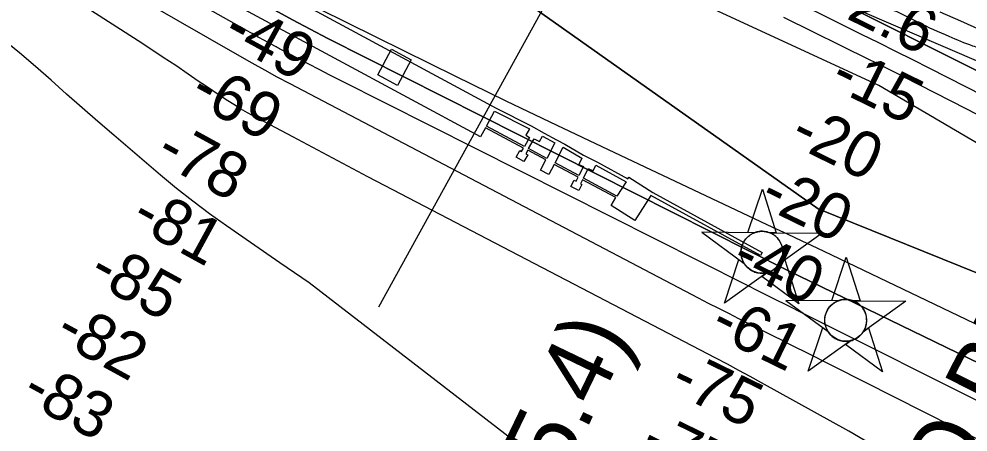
# Model space of a CAD drawing. Extents: x 3734862 to 3772949, y 391520 to 417239.
# Drawn here: x 3739114 to 3740497, y 408137 to 408738 of the extents above; entities that cross this region are included whole.
import ezdxf

# ---------------------------------------------------------------- set-up
doc = ezdxf.new("R2010")
doc.units = 0
for name, color, linetype in [('V-BLDG-OTLN', 7, 'Continuous'), ('V-CHAN-DOCK', 7, 'Continuous'), ('V-CHAN-NAID', 7, 'Continuous'), ('V-RIVR-EDGE', 7, 'Continuous'), ('V-RIVR-RANG', 7, 'Continuous'), ('V-RRAP-FSHR', 7, 'Continuous'), ('V-TOPO-DPTH', 7, 'Continuous'), ('V-TOPO-MAJR', 7, 'Continuous'), ('V-TOPO-MINR', 7, 'Continuous'), ('V-TOPO-WATR', 7, 'Continuous')]:
    doc.layers.add(name, color=color, linetype=linetype)

msp = doc.modelspace()

# ---------------------------------------------------------------- linework, layer by layer
at = {"layer": 'V-BLDG-OTLN'}
msp.add_lwpolyline([(3739636.8, 408657), (3739656.9, 408694.2), (3739685.6, 408678.7), (3739665.5, 408641.4)], close=True, dxfattribs=at)
at = {"layer": 'V-CHAN-DOCK'}
for points in [[(3739379.5, 408840.8), (3739809.6, 408608.6), (3739860.5, 408582.8), (3739879.3, 408572.1), (3739897.2, 408562.5), (3739909.5, 408556), (3739936.6, 408540.2), (3739957.1, 408530), (3740001.3, 408505.7), (3740002.7, 408507.8), (3740037.5, 408485.8), (3740196.7, 408398.4), (3740194.3, 408394), (3740034.9, 408481.5), (3740011.6, 408444.7), (3739976.7, 408466.7), (3739983.9, 408478.2), (3739935.4, 408504.2), (3739932.4, 408498.1), (3739934.3, 408497.2), (3739930, 408488.4), (3739918.3, 408494.2), (3739922.9, 408503.5), (3739925.9, 408502), (3739928.7, 408507.8), (3739893.9, 408526.4), (3739886.2, 408511.8), (3739873.9, 408518.3), (3739881.7, 408533), (3739855.4, 408547.1), (3739852.5, 408542), (3739855.3, 408540.4), (3739849.8, 408530.8), (3739838.6, 408537.1), (3739844, 408546.6), (3739846.5, 408545.2), (3739849.3, 408550.3), (3739794, 408580), (3739786.7, 408566.8), (3739361.2, 408796.2)], [(3739795.3, 408582.4), (3739807.2, 408604.3), (3739858, 408578.5), (3739852.7, 408569), (3739858.2, 408565.9), (3739850.7, 408552.7), (3739795.3, 408582.4)], [(3739856.7, 408549.5), (3739864.9, 408563.9), (3739872.3, 408559.7), (3739876.9, 408567.8), (3739894.9, 408558), (3739883, 408535.4), (3739856.7, 408549.5)], [(3739895.2, 408528.8), (3739907.2, 408551.6), (3739934.3, 408535.7), (3739929.8, 408526.6), (3739936.5, 408523.3), (3739930, 408510.2), (3739895.2, 408528.8)], [(3739954.8, 408525.5), (3739998.6, 408501.4), (3739985.4, 408480.5), (3739936.6, 408506.7), (3739943.6, 408520.8), (3739950.7, 408517.3), (3739954.8, 408525.5)]]:
    msp.add_lwpolyline(points, dxfattribs=at)
at = {"layer": 'V-CHAN-NAID'}
for points in [[(3740185.7, 408427.1), (3740176.2, 408427.2), (3740197.3, 408490.7), (3740217.5, 408426.9), (3740207.9, 408427), (3740206.3, 408427.5), (3740204.2, 408428.2), (3740202.2, 408428.6), (3740200.2, 408428.9), (3740199, 408429), (3740197.5, 408429.1), (3740195.7, 408429.1), (3740194.4, 408429.1), (3740192.5, 408428.9), (3740191.1, 408428.6), (3740189.3, 408428.2), (3740187.8, 408427.8), (3740186.8, 408427.5)], [(3740185.7, 408427.1), (3740109.2, 408427.7), (3740170.8, 408382.3), (3740169.7, 408384.2), (3740168.9, 408385.8), (3740168.1, 408387.8), (3740167.4, 408389.8), (3740167, 408391.2), (3740166.6, 408392.8), (3740166.4, 408394.2), (3740166.2, 408395.8), (3740166.1, 408397.6), (3740166.1, 408399.1), (3740166.2, 408401.2), (3740166.4, 408402.8), (3740166.8, 408405), (3740167.3, 408407), (3740167.9, 408408.8), (3740168.5, 408410.5), (3740169.2, 408412.1), (3740170.1, 408413.6), (3740171.1, 408415.4), (3740172.1, 408416.9), (3740173.1, 408418.1), (3740174.1, 408419.3), (3740175.5, 408420.6), (3740176.5, 408421.6), (3740178.2, 408423), (3740179.4, 408423.8), (3740181.1, 408424.9), (3740182.9, 408425.9), (3740184.3, 408426.5)], [(3740207.9, 408427), (3740284.4, 408426.4), (3740222.2, 408381.9), (3740223.1, 408383.4), (3740224.1, 408385.2), (3740224.8, 408386.8), (3740225.5, 408388.8), (3740226.1, 408390.6), (3740226.5, 408392.2), (3740226.9, 408394.2), (3740227, 408395.8), (3740227.2, 408398), (3740227.1, 408400.1), (3740226.9, 408402.3), (3740226.7, 408404), (3740226.2, 408406.3), (3740225.5, 408408.4), (3740224.8, 408410.4), (3740224.1, 408411.8), (3740223.1, 408413.7), (3740222.1, 408415.5), (3740220.9, 408417.2), (3740219.6, 408418.7), (3740218.3, 408420.1), (3740216.7, 408421.6), (3740215, 408423), (3740213.3, 408424.2), (3740211.4, 408425.3), (3740209.9, 408426.1)], [(3740204.2, 408369), (3740142, 408324.5), (3740163.1, 408388), (3740170.8, 408382.3), (3740171.4, 408381.3), (3740172.8, 408379.4), (3740174, 408378), (3740175.5, 408376.5), (3740176.9, 408375.3), (3740178.4, 408374.1), (3740179.8, 408373.1), (3740181.4, 408372.1), (3740183.1, 408371.2), (3740184.9, 408370.4), (3740186.4, 408369.8), (3740188, 408369.3), (3740190.2, 408368.7), (3740191.8, 408368.4), (3740193.8, 408368.2), (3740195.3, 408368.1), (3740197.2, 408368.1), (3740198.9, 408368.1), (3740200.6, 408368.3), (3740202.5, 408368.6)], [(3740222.2, 408381.9), (3740230, 408387.5), (3740250.2, 408323.7), (3740196.4, 408363.4), (3740204.2, 408369), (3740205.8, 408369.5), (3740207.5, 408370), (3740209.6, 408371), (3740211.3, 408371.8), (3740213.2, 408372.9), (3740214.9, 408374.2), (3740216.5, 408375.4), (3740217.8, 408376.6), (3740219.2, 408378), (3740220.4, 408379.4), (3740221.5, 408380.9)], [(3740307.8, 408328), (3740298.2, 408328.1), (3740319.3, 408391.5), (3740339.5, 408327.8), (3740329.9, 408327.8), (3740328.4, 408328.4), (3740326.3, 408329), (3740324.2, 408329.5), (3740322.2, 408329.8), (3740321, 408329.9), (3740319.5, 408330), (3740317.8, 408330), (3740316.4, 408329.9), (3740314.5, 408329.7), (3740313.1, 408329.5), (3740311.3, 408329.1), (3740309.8, 408328.7), (3740308.8, 408328.4)], [(3740307.8, 408328), (3740231.3, 408328.5), (3740292.8, 408283.1), (3740291.7, 408285), (3740290.9, 408286.7), (3740290.1, 408288.6), (3740289.4, 408290.7), (3740289, 408292), (3740288.7, 408293.6), (3740288.4, 408295.1), (3740288.2, 408296.7), (3740288.1, 408298.4), (3740288.1, 408300), (3740288.2, 408302.1), (3740288.4, 408303.7), (3740288.8, 408305.9), (3740289.3, 408307.8), (3740289.9, 408309.7), (3740290.5, 408311.4), (3740291.3, 408313), (3740292.1, 408314.5), (3740293.1, 408316.3), (3740294.2, 408317.7), (3740295.2, 408319), (3740296.2, 408320.1), (3740297.5, 408321.5), (3740298.5, 408322.4), (3740300.2, 408323.8), (3740301.5, 408324.7), (3740303.1, 408325.8), (3740304.9, 408326.7), (3740306.3, 408327.4)], [(3740329.9, 408327.8), (3740406.4, 408327.3), (3740344.2, 408282.8), (3740345.1, 408284.3), (3740346.1, 408286.1), (3740346.8, 408287.7), (3740347.6, 408289.7), (3740348.1, 408291.4), (3740348.5, 408293.1), (3740348.9, 408295.1), (3740349.1, 408296.7), (3740349.2, 408298.9), (3740349.1, 408300.9), (3740349, 408303.1), (3740348.7, 408304.9), (3740348.2, 408307.1), (3740347.6, 408309.3), (3740346.8, 408311.3), (3740346.2, 408312.7), (3740345.2, 408314.6), (3740344.1, 408316.3), (3740342.9, 408318), (3740341.6, 408319.6), (3740340.3, 408320.9), (3740338.7, 408322.5), (3740337, 408323.9), (3740335.3, 408325.1), (3740333.4, 408326.2), (3740331.9, 408327)], [(3740326.2, 408269.9), (3740264, 408225.3), (3740285.1, 408288.8), (3740292.8, 408283.1), (3740293.5, 408282.2), (3740294.8, 408280.3), (3740296.1, 408278.9), (3740297.5, 408277.4), (3740298.9, 408276.1), (3740300.4, 408275), (3740301.8, 408274), (3740303.4, 408273), (3740305.2, 408272.1), (3740307, 408271.2), (3740308.4, 408270.7), (3740310, 408270.2), (3740312.3, 408269.6), (3740313.8, 408269.3), (3740315.8, 408269.1), (3740317.3, 408268.9), (3740319.2, 408268.9), (3740320.9, 408269), (3740322.6, 408269.2), (3740324.5, 408269.5)], [(3740344.2, 408282.8), (3740352, 408288.4), (3740372.2, 408224.6), (3740318.4, 408264.3), (3740326.2, 408269.9), (3740327.9, 408270.3), (3740329.5, 408270.9), (3740331.6, 408271.8), (3740333.4, 408272.7), (3740335.2, 408273.8), (3740337, 408275), (3740338.5, 408276.3), (3740339.8, 408277.4), (3740341.2, 408278.9), (3740342.4, 408280.3), (3740343.5, 408281.7)]]:
    msp.add_lwpolyline(points, close=True, dxfattribs=at)
for centre in [(3740196.6, 408398.6), (3740318.6, 408299.5)]:
    msp.add_circle(centre, 30.5, dxfattribs=at)
at = {"layer": 'V-RIVR-EDGE'}
msp.add_spline([(3738903.5, 409373.1), (3738918.2, 409356.8), (3738938, 409332.4), (3738944.8, 409313.8), (3738950.6, 409302), (3738968.2, 409286.6), (3738989, 409277.5), (3739027.4, 409264.3), (3739055, 409258.4), (3739073.5, 409257.4), (3739110.6, 409259.1), (3739127.3, 409259.1), (3739144.9, 409257.3), (3739178.8, 409252.2), (3739207.3, 409244.4), (3739242.5, 409230.3), (3739299.5, 409208.9), (3739352.3, 409186.7), (3739377.2, 409177.1), (3739423.2, 409157.5), (3739440.4, 409146.6), (3739446.7, 409140.3), (3739463.4, 409125.8), (3739486, 409113.1), (3739517.6, 409099.9), (3739538.4, 409095.3), (3739562.3, 409096.6), (3739575.9, 409101.1), (3739594.9, 409106), (3739605.8, 409106.9), (3739621.1, 409107.3), (3739633.3, 409102.8), (3739642.4, 409094.6), (3739646, 409086.9), (3739650, 409081.9), (3739656.8, 409079.6), (3739671.2, 409072.4), (3739691.6, 409062.4), (3739712.3, 409054.2), (3739744.4, 409042.8), (3739807.2, 409019.1), (3739846.5, 409003.2), (3739854.2, 409003.2), (3739865.5, 409002.3), (3739871.4, 408996.4), (3739884.9, 408983.2), (3739905.2, 408967.8), (3739923.7, 408960.1), (3739941.4, 408957.3), (3739946.8, 408955), (3739950.4, 408950.5), (3739952.2, 408939.2), (3739952.1, 408934.7), (3739958, 408927.9), (3739965.7, 408924.7), (3739973.8, 408924.7), (3739980.6, 408926), (3739993.3, 408925.5), (3740017.7, 408921.9), (3740043.9, 408913.6), (3740068.3, 408902.7), (3740089, 408892.7), (3740121.1, 408870.5), (3740159.5, 408846.4), (3740190.2, 408826.5), (3740216.4, 408811.9), (3740241.7, 408801), (3740277.8, 408783.8), (3740307.6, 408770.1), (3740323.4, 408765.6), (3740335.2, 408764.2), (3740368.1, 408757.3), (3740393, 408749.1), (3740424.2, 408733.7), (3740468.9, 408713.2), (3740503.2, 408699.5), (3740521.7, 408692.3), (3740542.5, 408676.8), (3740576.8, 408647.8), (3740600.7, 408631.5), (3740627.8, 408616.9), (3740649, 408613.7), (3740673.4, 408606.4), (3740710.9, 408594.6), (3740747.5, 408575), (3740787.2, 408546.5), (3740825.6, 408519.7), (3740852.7, 408506.5), (3740900.6, 408488.8)], degree=3, dxfattribs=at)
at = {"layer": 'V-RIVR-RANG'}
msp.add_line((3740072, 409106.9), (3739637.8, 408318.6), dxfattribs=at)
at = {"layer": 'V-RRAP-FSHR'}
msp.add_lwpolyline([(3738902.3, 409472.1), (3740332.6, 408753.8), (3741222.9, 408371.3), (3742367.7, 407964)], dxfattribs=at)
at = {"layer": 'V-TOPO-DPTH'}
for points in [[(3738904.8, 409270.3), (3738926, 409259.3), (3738966.3, 409238.5), (3739006.8, 409218), (3739047.5, 409198), (3739088.3, 409178.3), (3739563.8, 408952.1), (3739590.2, 408939.2), (3739616.4, 408925.9), (3739642.3, 408912), (3740278.7, 408462), (3741078.1, 408139)], [(3738904.8, 409270.3), (3738926, 409259.3), (3738966.3, 409238.5), (3739006.8, 409218), (3739047.5, 409198), (3739088.3, 409178.3), (3739563.8, 408952.1), (3739590.2, 408939.2), (3739616.4, 408925.9), (3739642.3, 408912), (3740278.7, 408462), (3741078.1, 408139)], [(3740656.4, 408223.2), (3740298.2, 408394.3), (3740276.8, 408404.5), (3740255.4, 408414.6), (3740234, 408424.8), (3740212.6, 408434.9), (3739972.9, 408547.8), (3739898.4, 408583.2), (3739824, 408618.9), (3739749.8, 408655.1), (3739675.7, 408691.6), (3739551.1, 408753.4), (3739539.6, 408759.3), (3739528.1, 408765.3), (3739516.7, 408771.5), (3739505.4, 408777.8), (3738905.4, 409224.9)], [(3740656.4, 408223.2), (3740298.2, 408394.3), (3740276.8, 408404.5), (3740255.4, 408414.6), (3740234, 408424.8), (3740212.6, 408434.9), (3739972.9, 408547.8), (3739898.4, 408583.2), (3739824, 408618.9), (3739749.8, 408655.1), (3739675.7, 408691.6), (3739551.1, 408753.4), (3739539.6, 408759.3), (3739528.1, 408765.3), (3739516.7, 408771.5), (3739505.4, 408777.8), (3738905.4, 409224.9)], [(3738906.1, 409170.4), (3739461.6, 408765.5), (3739487, 408751.2), (3739512.6, 408737.2), (3739538.4, 408723.6), (3739564.4, 408710.2), (3740234.5, 408372.2), (3740992.7, 408003.8)], [(3738906.1, 409170.4), (3739461.6, 408765.5), (3739487, 408751.2), (3739512.6, 408737.2), (3739538.4, 408723.6), (3739564.4, 408710.2), (3740234.5, 408372.2), (3740992.7, 408003.8)], [(3740262.7, 408787.3), (3740388.8, 408723.7), (3740396.3, 408719.9), (3740403.7, 408716.2), (3740411.2, 408712.5), (3740418.6, 408708.7), (3741136.4, 408348.9)], [(3740551.2, 408577.9), (3740493.9, 408607.4), (3740403.9, 408653.6), (3740391.5, 408660), (3740379.2, 408666.2), (3740366.7, 408672.4), (3740354.3, 408678.6), (3740228.5, 408740.6)], [(3740551.2, 408577.9), (3740493.9, 408607.4), (3740403.9, 408653.6), (3740391.5, 408660), (3740379.2, 408666.2), (3740366.7, 408672.4), (3740354.3, 408678.6), (3740228.5, 408740.6)]]:
    msp.add_lwpolyline(points, dxfattribs=at)
at = {"layer": 'V-TOPO-MAJR'}
msp.add_lwpolyline([(3740542.6, 408166.2), (3740255.5, 408310), (3740234.8, 408320.4), (3740214.1, 408330.8), (3740193.5, 408341.1), (3740172.8, 408351.5), (3739582.6, 408648.9), (3739567.2, 408656.7), (3739551.8, 408664.6), (3739536.4, 408672.6), (3739521, 408680.6), (3739493.7, 408695), (3739492.1, 408695.9), (3739490.4, 408696.8), (3739488.7, 408697.7), (3739487.1, 408698.6), (3739472.1, 408706.9), (3739462.9, 408712), (3739453.8, 408717.1), (3739444.6, 408722.2), (3739435.5, 408727.3), (3738907.9, 409024.8)], dxfattribs=at)
at = {"layer": 'V-TOPO-MINR'}
for points in [[(3740760.5, 408410.4), (3740367, 408641.4), (3739657.1, 408969.7), (3739650.5, 408972.7), (3739643.8, 408975.8), (3739637.1, 408978.8), (3739630.4, 408981.8), (3739004, 409258.1), (3738991.2, 409263.9), (3738978.4, 409269.7), (3738965.8, 409275.7), (3738953.1, 409281.8), (3738937.1, 409289.6), (3738932.5, 409291.9), (3738927.9, 409294.2), (3738923.4, 409296.6), (3738918.8, 409299), (3738914.3, 409301.4), (3738909.7, 409303.7), (3738905.1, 409305.9), (3738904.4, 409306.2)], [(3741078.1, 408139), (3740278.7, 408462), (3739642.3, 408912), (3739616.4, 408925.9), (3739590.2, 408939.2), (3739563.8, 408952.1), (3739088.3, 409178.3), (3739047.5, 409198), (3739006.8, 409218), (3738966.3, 409238.5), (3738926, 409259.3), (3738904.8, 409270.3)], [(3740656.4, 408223.2), (3740298.2, 408394.3), (3740276.8, 408404.5), (3740255.4, 408414.6), (3740234, 408424.8), (3740212.6, 408434.9), (3739972.9, 408547.8), (3739898.4, 408583.2), (3739824, 408618.9), (3739749.8, 408655.1), (3739675.7, 408691.6), (3739551.1, 408753.4), (3739539.6, 408759.3), (3739528.1, 408765.3), (3739516.7, 408771.5), (3739505.4, 408777.8), (3738905.4, 409224.9)], [(3740992.7, 408003.8), (3740234.5, 408372.2), (3739564.4, 408710.2), (3739538.4, 408723.6), (3739512.6, 408737.2), (3739487, 408751.2), (3739461.6, 408765.5), (3738906.1, 409170.4)], [(3740702.2, 408533.4), (3740441, 408666.1), (3740416.2, 408678.7), (3740391.4, 408691.2), (3740366.6, 408703.6), (3740341.8, 408716), (3739791.2, 408990.5)], [(3740362.2, 408115.4), (3740323, 408138.2), (3740196.1, 408208.4), (3740179.5, 408217.5), (3740162.9, 408226.5), (3740146.2, 408235.4), (3740129.4, 408244.2), (3739659.1, 408489.5), (3739622.5, 408508.6), (3739586, 408527.8), (3739549.5, 408547.2), (3739513.1, 408566.6), (3739447.2, 408601.8), (3739443.7, 408603.7), (3739440.3, 408605.6), (3739436.9, 408607.7), (3739433.6, 408609.8), (3739418.4, 408619.4), (3739407.5, 408626.5), (3739396.7, 408633.6), (3739385.9, 408640.8), (3739375.2, 408648), (3739360.6, 408658.1), (3739342.6, 408670.4), (3739324.4, 408682.5), (3739306.2, 408694.5), (3739287.9, 408706.4), (3738942.6, 408927.8)], [(3740516.2, 407622), (3740443.7, 407666.5), (3740370.8, 407710.5), (3739537, 408354.2), (3739494.3, 408383.3), (3739451.7, 408412.6), (3739416.4, 408437.2), (3739391.8, 408454.8), (3739367.6, 408472.9), (3739343.9, 408491.7), (3739320.6, 408511), (3739252.4, 408569.1), (3739229.3, 408588.9), (3739206.4, 408608.8), (3739183.6, 408628.9), (3739161, 408649.2), (3739138.2, 408669.2), (3739115.1, 408689), (3739091.6, 408708.2), (3739067.8, 408727.1), (3739015.1, 408768), (3738964.6, 408806.8), (3738913.9, 408845.4), (3738910.1, 408848.2)], [(3741004.5, 407876.8), (3740258, 408253.9), (3740247.1, 408259.4), (3740236.2, 408264.9), (3740225.3, 408270.4), (3740214.4, 408275.9), (3740196.9, 408284.7), (3740194.7, 408285.8), (3740192.6, 408286.9), (3740190.4, 408288), (3740188.2, 408289.1), (3740163, 408301.7), (3740148.3, 408309.2), (3740133.6, 408316.7), (3740118.9, 408324.2), (3740104.2, 408331.9), (3739509.1, 408644), (3739490.6, 408653.8), (3739472.3, 408663.8), (3739454, 408673.9), (3739435.8, 408684.2), (3739299.8, 408762.2)], [(3740551.2, 408577.9), (3740493.9, 408607.4), (3740403.9, 408653.6), (3740391.5, 408660), (3740379.2, 408666.2), (3740366.7, 408672.4), (3740354.3, 408678.6), (3740228.5, 408740.6)], [(3740846.4, 408572.9), (3740486.1, 408735), (3740456.2, 408748.5)]]:
    msp.add_lwpolyline(points, dxfattribs=at)
at = {"layer": 'V-TOPO-WATR'}
msp.add_lwpolyline([(3741136.4, 408348.9), (3740418.6, 408708.7), (3740411.2, 408712.5), (3740403.7, 408716.2), (3740396.3, 408719.9), (3740388.8, 408723.7), (3740262.7, 408787.3)], dxfattribs=at)

# ---------------------------------------------------------------- texts
at = {"layer": 'V-CHAN-NAID'}
for s, rotation, p in [('TECO BULK', 63.2032, (3740364.1, 407796.4)), ('TECO BULK NO. 2 (55.4)', 64.2775, (3739342.8, 406898.2))]:
    msp.add_text(s, height=100, rotation=rotation, dxfattribs=at).set_placement(p)
at = {"layer": 'V-RIVR-RANG'}
for s, rotation, p in [('2.6', 333.6683, (3740318, 408739.9)), ('-49', 331.3453, (3739407.6, 408708.1)), ('-15', 333.9499, (3740292.8, 408640.4)), ('-69', 331.3453, (3739359.5, 408620.5)), ('-20', 333.9499, (3740234.2, 408557.7)), ('-78', 331.3453, (3739310.1, 408533.5)), ('-20', 333.9499, (3740190, 408468)), ('-81', 331.3453, (3739274.2, 408439.1)), ('-40', 333.9499, (3740148.7, 408376.9)), ('-85', 331.3453, (3739212.4, 408359)), ('-61', 333.9499, (3740117.9, 408280.7)), ('-82', 331.3453, (3739163.3, 408271.8)), ('-75', 333.9499, (3740059.3, 408198)), ('-83', 331.3453, (3739114.7, 408184.5)), ('-77', 333.9499, (3740016.3, 408107.7))]:
    msp.add_text(s, height=67, rotation=rotation, dxfattribs=at).set_placement(p)

doc.saveas('drawing.dxf')
